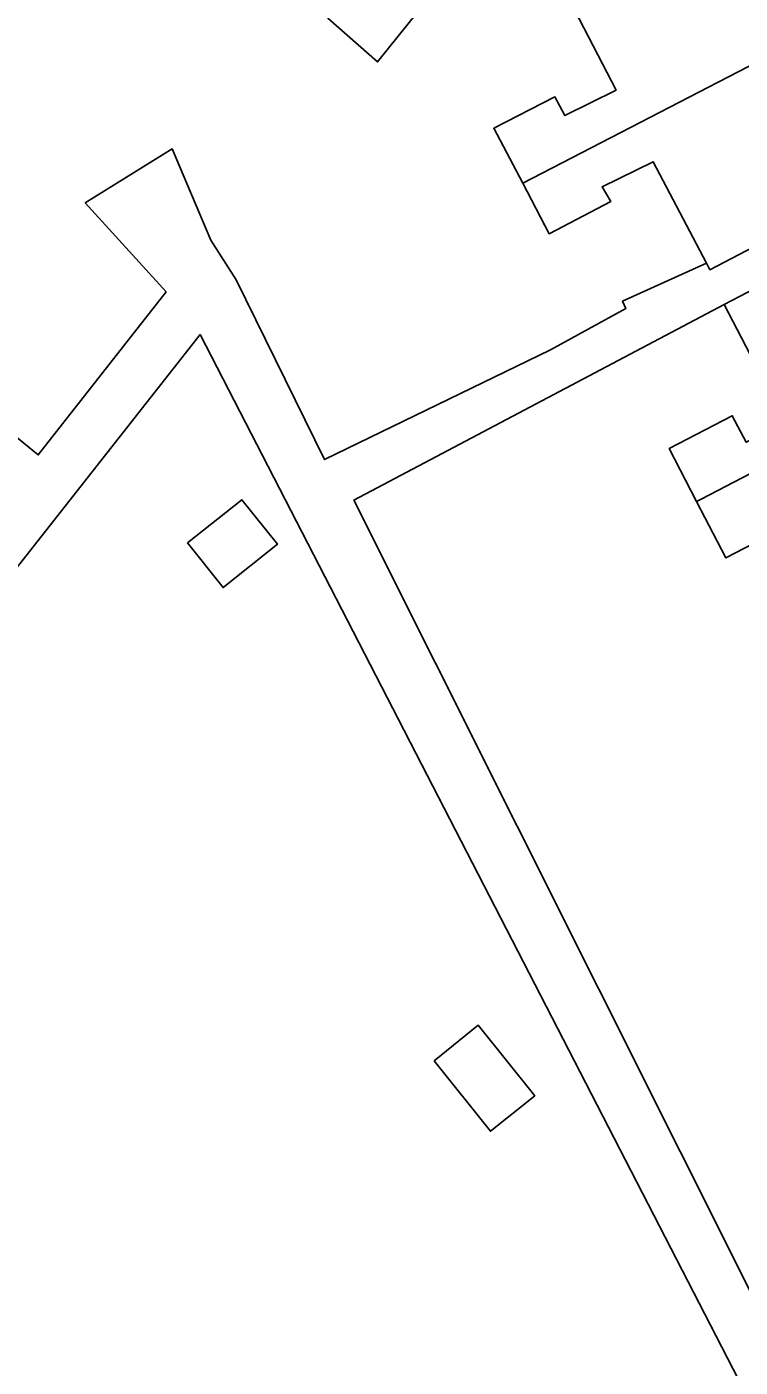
# Model space of a CAD drawing. Extents: x 158352 to 159489, y 383828 to 384603.
# Drawn here: x 159290.5 to 159318.5, y 384313 to 384365.7 of the extents above; entities that cross this region are included whole.
import ezdxf

# ---------------------------------------------------------------- set-up
doc = ezdxf.new("R2010")
doc.units = 0
for name, color, linetype in [('IMGEO_Erf', 7, 'Continuous'), ('IMGEO_Pand', 7, 'Continuous'), ('IMGEO_Voetpad_open', 7, 'Continuous')]:
    doc.layers.add(name, color=color, linetype=linetype)

msp = doc.modelspace()

# ---------------------------------------------------------------- linework, layer by layer
at = {"layer": 'IMGEO_Erf'}
for points in [[(159308.946, 384370.138), (159304.272, 384364.326), (159302.313, 384366.053)], [(159277.483, 384359.798), (159290.919, 384348.864), (159295.95, 384355.279), (159292.77, 384358.778), (159296.187, 384360.911), (159297.718, 384357.31), (159298.708, 384355.746), (159302.188, 384348.68), (159311.085, 384352.996), (159314.043, 384354.63), (159313.914, 384354.912), (159317.213, 384356.413), (159315.125, 384360.4), (159313.108, 384359.407), (159313.449, 384358.838), (159311.033, 384357.564), (159309.987, 384359.552), (159308.847, 384361.718), (159311.252, 384362.951), (159311.644, 384362.213), (159313.66, 384363.216), (159311.666, 384367.07)], [(159320.315, 384350.163), (159317.915, 384354.784), (159303.342, 384347.088), (159319.397, 384315.044)], [(159320.481, 384346.106), (159317.982, 384344.807), (159316.826, 384347.032), (159315.747, 384349.11), (159318.234, 384350.402), (159318.774, 384349.363)]]:
    msp.add_lwpolyline(points, dxfattribs=at)
for points in [[(159297.29, 384353.601), (159273.131, 384322.898), (159319.209, 384284.967), (159319.971, 384283.488), (159327.187, 384287.205), (159326.024, 384289.461), (159329.428, 384291.214)], [(159296.797, 384345.398), (159298.932, 384347.1), (159300.33, 384345.347), (159298.194, 384343.645)], [(159306.496, 384325.019), (159308.239, 384326.417), (159310.459, 384323.649), (159308.716, 384322.251)]]:
    msp.add_lwpolyline(points, close=True, dxfattribs=at)
at = {"layer": 'IMGEO_Pand'}
for points in [[(159314.22, 384376.696), (159305.534, 384378.981), (159305.276, 384378.101), (159303.607, 384371.529), (159303.751, 384371.492), (159304.273, 384371.357), (159306.241, 384370.847), (159305.114, 384369.576), (159305.244, 384369.446), (159302.313, 384366.053), (159304.272, 384364.326), (159308.946, 384370.138)], [(159309.987, 384359.552), (159321.16, 384365.327), (159318.436, 384370.598), (159311.666, 384367.07), (159313.66, 384363.216), (159311.644, 384362.213), (159311.252, 384362.951), (159308.847, 384361.718)], [(159324.08, 384359.678), (159321.16, 384365.327), (159309.987, 384359.552), (159311.033, 384357.564), (159313.449, 384358.838), (159313.108, 384359.407), (159315.125, 384360.4), (159317.213, 384356.413), (159317.352, 384356.147), (159319.653, 384357.355)], [(159316.826, 384347.032), (159317.008, 384347.127), (159327.703, 384352.682), (159324.763, 384358.341), (159320.326, 384356.036), (159317.915, 384354.784), (159320.315, 384350.163), (159318.774, 384349.363), (159318.234, 384350.402), (159315.747, 384349.11)], [(159323.742, 384343.578), (159323.86, 384343.639), (159330.586, 384347.132), (159327.703, 384352.682), (159317.008, 384347.127), (159316.826, 384347.032), (159317.982, 384344.807), (159320.481, 384346.106), (159319.926, 384347.175), (159321.459, 384347.972)], [(159296.797, 384345.398), (159298.194, 384343.645), (159300.33, 384345.347), (159298.932, 384347.1)], [(159306.496, 384325.019), (159308.716, 384322.251), (159310.459, 384323.649), (159308.239, 384326.417)]]:
    msp.add_lwpolyline(points, close=True, dxfattribs=at)
at = {"layer": 'IMGEO_Voetpad_open'}
for points in [[(159325.837, 384302.191), (159319.397, 384315.044), (159303.342, 384347.088), (159317.915, 384354.784), (159320.326, 384356.036), (159324.763, 384358.341), (159324.08, 384359.678), (159319.653, 384357.355), (159317.352, 384356.147), (159317.213, 384356.413), (159313.914, 384354.912), (159314.043, 384354.63), (159311.085, 384352.996), (159302.188, 384348.68), (159298.708, 384355.746), (159297.718, 384357.31), (159296.187, 384360.911), (159292.77, 384358.778), (159295.95, 384355.279), (159290.919, 384348.864), (159277.483, 384359.798)], [(159319.209, 384284.967), (159273.131, 384322.898), (159297.29, 384353.601), (159329.428, 384291.214)]]:
    msp.add_lwpolyline(points, dxfattribs=at)

doc.saveas('drawing.dxf')
